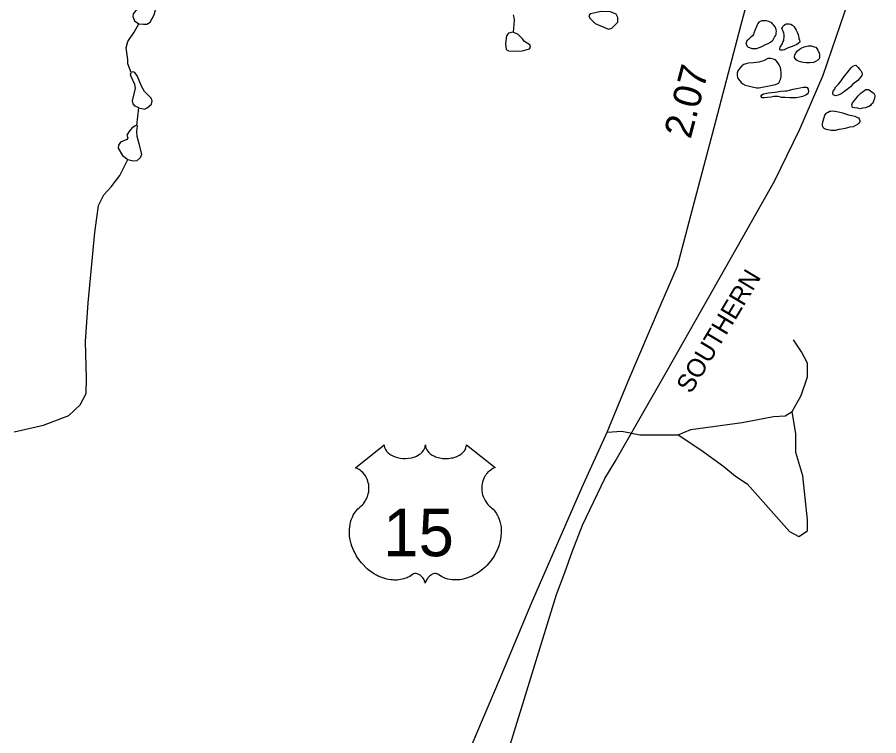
# Model space of a CAD drawing. Extents: x 2056842 to 2160602, y 826753 to 1016856.
# Drawn here: x 2133377 to 2137236, y 1002490 to 1005711 of the extents above; entities that cross this region are included whole.
import ezdxf

# ---------------------------------------------------------------- set-up
doc = ezdxf.new("R2010")
doc.units = 0
for name, color, linetype in [('Exist Hydrographic Misc Water Feature', 7, 'Continuous'), ('Exist Railroad Mainline', 7, 'Continuous'), ('Exist Railroad Mainline Label', 7, 'Continuous'), ('Exist Road Non-System Type 51', 7, 'Continuous'), ('Exist Road Primary US Attributed', 7, 'Continuous'), ('Exist Road Primary US Mileage Hundredths English Label', 7, 'Continuous'), ('Exist Road Primary US Shield CELL', 7, 'Continuous'), ('Exist Road Primary US Shield Number Label', 7, 'Continuous')]:
    doc.layers.add(name, color=color, linetype=linetype)

msp = doc.modelspace()

# ---------------------------------------------------------------- linework, layer by layer
at = {"layer": 'Exist Hydrographic Misc Water Feature'}
for points in [[(2133922.7, 1005680.5), (2133943.2, 1005679.3), (2133957.6, 1005679.3), (2133973.3, 1005688.9), (2133991.3, 1005721.4), (2133998.5, 1005749.1), (2133994.9, 1005772), (2133986.5, 1005786.5), (2133972.1, 1005796.1), (2133955.2, 1005792.5), (2133927.6, 1005764.8), (2133896.3, 1005726.3), (2133895.1, 1005714.2), (2133902.3, 1005693.8), (2133922.7, 1005680.5)], [(2135598.2, 1005721.9), (2135602.1, 1005709.9), (2135602.5, 1005697.9), (2135598.6, 1005643.2)], [(2135959.5, 1005728.7), (2135943.9, 1005725.1), (2135937.9, 1005716.6), (2135941.5, 1005705.8), (2135965.5, 1005682.9), (2136025.7, 1005657.6), (2136040.1, 1005661.3), (2136067.8, 1005688.9), (2136067.8, 1005709.4), (2136059.4, 1005723.9), (2136034.1, 1005734.7), (2135990.8, 1005735.9), (2135959.5, 1005728.7)], [(2133887.9, 1005462.9), (2133872.2, 1005502.4), (2133872.2, 1005521.6), (2133865, 1005573.4), (2133872.2, 1005601.1), (2133901.1, 1005643.2), (2133922.7, 1005680.5)], [(2136762.7, 1005609), (2136768.6, 1005621), (2136772.7, 1005627.1), (2136776.4, 1005633.1), (2136776.4, 1005641.1), (2136778.5, 1005647.2), (2136776.4, 1005655.2), (2136772.3, 1005667.1), (2136764.3, 1005677.1), (2136760.4, 1005681.1), (2136756.3, 1005685), (2136744.2, 1005691), (2136732.1, 1005695), (2136724.1, 1005694.9), (2136718.2, 1005694.9), (2136712.2, 1005694.9), (2136704.2, 1005690.8), (2136698.5, 1005688.8), (2136694.4, 1005682.8), (2136690.5, 1005676.7), (2136686.4, 1005664.7), (2136684.3, 1005658.7), (2136680.4, 1005650.7), (2136676.3, 1005638.7), (2136674.7, 1005632.7), (2136670.6, 1005626.7), (2136660.5, 1005618.6), (2136652.6, 1005610.6), (2136644.6, 1005604.5), (2136642.7, 1005600.5), (2136640.7, 1005596.5), (2136642.7, 1005586.6), (2136644.6, 1005582.5), (2136650.9, 1005576.5), (2136656.7, 1005574.6), (2136666.9, 1005570.6), (2136677, 1005570.7), (2136682.9, 1005570.7), (2136688.8, 1005570.8), (2136696.6, 1005572.8), (2136714.7, 1005580.9), (2136728.6, 1005589), (2136740.7, 1005592.9), (2136750.6, 1005599), (2136758.6, 1005605), (2136762.7, 1005609)], [(2136876.5, 1005625.1), (2136878.3, 1005619.1), (2136878.3, 1005615.1), (2136880.4, 1005607.1), (2136882.4, 1005601.1), (2136880.6, 1005597.1), (2136868.7, 1005589), (2136848.6, 1005579), (2136830.7, 1005572.8), (2136818.6, 1005566.9), (2136812.7, 1005564.8), (2136806.5, 1005562.8), (2136800.6, 1005562.7), (2136796.7, 1005562.7), (2136792.6, 1005564.7), (2136792.6, 1005572.7), (2136794.7, 1005576.7), (2136796.7, 1005580.7), (2136804.7, 1005592.8), (2136806.5, 1005598.8), (2136810.4, 1005606.8), (2136812.5, 1005626.8), (2136812.5, 1005632.8), (2136810.4, 1005638.7), (2136806.3, 1005650.7), (2136802.2, 1005660.7), (2136804.1, 1005664.7), (2136806.1, 1005668.8), (2136812.1, 1005674.7), (2136818.2, 1005678.8), (2136822.1, 1005680.9), (2136828.1, 1005680.9), (2136834.2, 1005680.9), (2136842.2, 1005678.9), (2136850.2, 1005674.9), (2136856.2, 1005667), (2136866.4, 1005653), (2136870.3, 1005643.1), (2136874.4, 1005633), (2136876.5, 1005625.1)], [(2135598.6, 1005643.2), (2135578.2, 1005639.6), (2135568.5, 1005627.5), (2135563.7, 1005592.6), (2135567.3, 1005566.2), (2135578.2, 1005560.1), (2135602.2, 1005557.7), (2135640.7, 1005560.1), (2135672, 1005568.6), (2135675.6, 1005577), (2135673.2, 1005586.6), (2135649.1, 1005602.3), (2135638.3, 1005615.5), (2135621.5, 1005633.6), (2135598.6, 1005643.2)], [(2136954.3, 1005576.2), (2136958.2, 1005570.2), (2136962.5, 1005562.2), (2136966.6, 1005556.2), (2136968.5, 1005552.2), (2136970.5, 1005538.3), (2136970.5, 1005532.2), (2136968.5, 1005524.2), (2136962.5, 1005518.2), (2136952.5, 1005512.2), (2136942.8, 1005508.1), (2136926.8, 1005506.1), (2136910.8, 1005506), (2136896.9, 1005507.9), (2136884.8, 1005509.9), (2136874.5, 1005513.9), (2136866.5, 1005519.8), (2136858.5, 1005529.8), (2136858.5, 1005533.8), (2136860.6, 1005541.8), (2136866.5, 1005551.8), (2136872.5, 1005559.8), (2136878.6, 1005565.9), (2136888.3, 1005571.9), (2136902.2, 1005578), (2136920.3, 1005582.1), (2136926.2, 1005582.1), (2136932.4, 1005582.1), (2136946.3, 1005578.2), (2136954.3, 1005576.2)], [(2136689.3, 1005394.7), (2136699.4, 1005394.7), (2136713.3, 1005396.8), (2136737.5, 1005400.9), (2136751.5, 1005404.9), (2136765.4, 1005407.1), (2136773.4, 1005409), (2136783.4, 1005413.1), (2136789.4, 1005417.1), (2136791.4, 1005423.1), (2136795.3, 1005431.2), (2136799.2, 1005445.1), (2136799.2, 1005463.1), (2136797.2, 1005475.1), (2136795.1, 1005485.2), (2136789.2, 1005497.2), (2136781, 1005511.1), (2136773, 1005519), (2136765, 1005522.9), (2136750.8, 1005525), (2136738.9, 1005524.9), (2136718.9, 1005514.8), (2136699, 1005508.7), (2136675, 1005506.6), (2136652.8, 1005504.6), (2136640.9, 1005502.4), (2136631.1, 1005498.4), (2136623.1, 1005492.4), (2136613.2, 1005482.3), (2136605.3, 1005470.3), (2136601.2, 1005460.3), (2136601.2, 1005450.2), (2136603.4, 1005438.2), (2136607.5, 1005432.3), (2136619.4, 1005418.4), (2136627.4, 1005412.4), (2136637.4, 1005406.4), (2136651.4, 1005402.5), (2136675.4, 1005396.6), (2136689.3, 1005394.7)], [(2137073.8, 1005435.1), (2137085.5, 1005451.2), (2137095.5, 1005463.2), (2137103.5, 1005473.3), (2137113.6, 1005485.3), (2137119.5, 1005491.4), (2137127.5, 1005493.5), (2137133.5, 1005495.4), (2137139.6, 1005489.5), (2137143.5, 1005485.5), (2137149.7, 1005477.5), (2137155.6, 1005471.5), (2137159.5, 1005463.5), (2137161.6, 1005455.5), (2137159.5, 1005449.6), (2137155.8, 1005443.5), (2137141.9, 1005427.4), (2137119.7, 1005411.3), (2137109.9, 1005399.3), (2137094.1, 1005387.2), (2137084.1, 1005379.2), (2137076.1, 1005373.2), (2137068.1, 1005367.1), (2137064.2, 1005365.1), (2137054.1, 1005361.1), (2137042, 1005359), (2137036.1, 1005361), (2137032, 1005362.9), (2137030.1, 1005369), (2137032, 1005378.9), (2137036.1, 1005385), (2137043.9, 1005399), (2137055.8, 1005411.1), (2137067.9, 1005425.2), (2137073.8, 1005435.1)], [(2133922.7, 1005304), (2133905.9, 1005312.4), (2133896.3, 1005322), (2133893.9, 1005335.3), (2133901.1, 1005367.8), (2133907.1, 1005391.9), (2133904.7, 1005408.7), (2133887.9, 1005444.8), (2133884.2, 1005455.7), (2133887.9, 1005462.9)], [(2133922.7, 1005304), (2133946.8, 1005299.2), (2133960, 1005305.2), (2133979.3, 1005320.8), (2133981.7, 1005335.3), (2133976.9, 1005348.5), (2133946.8, 1005377.4), (2133934.8, 1005397.9), (2133914.3, 1005447.2), (2133903.5, 1005462.9), (2133895.1, 1005465.3), (2133887.9, 1005462.9)], [(2136835.7, 1005383.4), (2136851.7, 1005387.5), (2136867.7, 1005391.5), (2136883.6, 1005393.5), (2136897.4, 1005397.6), (2136905.6, 1005397.7), (2136911.7, 1005397.7), (2136915.6, 1005395.8), (2136919.7, 1005387.8), (2136921.6, 1005377.7), (2136919.7, 1005371.8), (2136915.6, 1005365.8), (2136909.7, 1005361.6), (2136893.7, 1005355.6), (2136881.6, 1005351.6), (2136865.6, 1005349.6), (2136837.7, 1005349.3), (2136815.6, 1005351.3), (2136801.6, 1005351.3), (2136785.6, 1005355.2), (2136777.6, 1005355.1), (2136765.7, 1005355.1), (2136753.6, 1005353), (2136737.6, 1005351), (2136721.9, 1005348.8), (2136715.7, 1005348.8), (2136711.6, 1005350.9), (2136709.6, 1005354.8), (2136709.6, 1005358.8), (2136711.6, 1005362.9), (2136719.6, 1005366.9), (2136741.5, 1005371), (2136771.7, 1005375.1), (2136797.7, 1005379.3), (2136817.6, 1005381.3), (2136825.6, 1005381.3), (2136835.7, 1005383.4)], [(2137148.2, 1005362.5), (2137156.2, 1005370.6), (2137162.3, 1005376.7), (2137172.2, 1005382.7), (2137178.3, 1005386.7), (2137182.2, 1005386.7), (2137188.2, 1005386.7), (2137192.3, 1005384.8), (2137206.2, 1005374.9), (2137214.2, 1005370.9), (2137216.3, 1005364.9), (2137218.3, 1005358.9), (2137216.5, 1005346.9), (2137212.6, 1005334.9), (2137208.5, 1005324.8), (2137202.5, 1005318.9), (2137198.4, 1005314.9), (2137192.5, 1005310.8), (2137186.5, 1005308.7), (2137176.5, 1005304.7), (2137162.5, 1005302.7), (2137152.7, 1005300.6), (2137142.7, 1005302.6), (2137126.7, 1005304.4), (2137118.5, 1005306.5), (2137116.4, 1005312.4), (2137114.6, 1005318.5), (2137116.4, 1005322.5), (2137118.5, 1005326.5), (2137132.4, 1005344.5), (2137142.4, 1005356.5), (2137148.2, 1005362.5)], [(2133913.1, 1005226.9), (2133922.7, 1005304)], [(2137072.7, 1005281.4), (2137086.8, 1005277.5), (2137100.8, 1005273.6), (2137114.7, 1005269.6), (2137128.6, 1005267.7), (2137140.7, 1005261.7), (2137144.6, 1005259.8), (2137148.7, 1005255.9), (2137151, 1005247.9), (2137151, 1005241.7), (2137146.9, 1005235.8), (2137140.9, 1005229.8), (2137130.9, 1005225.8), (2137121.1, 1005219.7), (2137106.9, 1005217.7), (2137085, 1005211.5), (2137069, 1005209.5), (2137056.9, 1005207.4), (2137040.9, 1005203.3), (2137031, 1005203.3), (2137023, 1005203.3), (2137000.9, 1005207.2), (2136991.1, 1005211.2), (2136987, 1005217.1), (2136983.1, 1005223.1), (2136983.1, 1005231.1), (2136984.9, 1005241.1), (2136990.6, 1005261.1), (2136994.7, 1005271.2), (2137000.7, 1005279.2), (2137004.8, 1005283.3), (2137008.7, 1005285.2), (2137014.6, 1005289.2), (2137020.8, 1005289.3), (2137028.8, 1005291.3), (2137038.6, 1005289.3), (2137048.7, 1005287.4), (2137060.8, 1005285.4), (2137072.7, 1005281.4)], [(2133913.1, 1005226.9), (2133905.9, 1005224.5), (2133890.3, 1005213.7), (2133877, 1005196.8), (2133868.6, 1005182.4), (2133872.2, 1005170.4), (2133868.6, 1005163.1), (2133839.7, 1005149.9), (2133831.3, 1005136.7), (2133830.1, 1005123.4), (2133848.1, 1005090.9), (2133873.4, 1005072.9)], [(2133873.4, 1005072.9), (2133896.3, 1005066.8), (2133914.3, 1005069.2), (2133930, 1005081.3), (2133934.8, 1005096.9), (2133923.9, 1005142.7), (2133914.3, 1005176.4), (2133913.1, 1005199.3), (2133915.5, 1005224.5), (2133913.1, 1005226.9)], [(2133363.3, 1003853.2), (2133495.7, 1003882.1), (2133608.7, 1003925.4), (2133659.3, 1003973.6), (2133685.7, 1004024.1), (2133688.1, 1004091.5), (2133683.3, 1004257.7), (2133695.4, 1004430.5), (2133724.2, 1004745.9), (2133741.1, 1004866.3), (2133765.1, 1004914), (2133798.8, 1004950.1), (2133837.3, 1005000.6), (2133873.4, 1005072.9)]]:
    msp.add_lwpolyline(points, dxfattribs=at)
at = {"layer": 'Exist Railroad Mainline'}
msp.add_lwpolyline([(2134371.4, 998444.4), (2135229, 1001295.8), (2135792.3, 1003123.9), (2135829.8, 1003222.1), (2135863.3, 1003314.2), (2135908.6, 1003434.5), (2136009.2, 1003643.2), (2136054.8, 1003719.5), (2136284.5, 1004121), (2136626.8, 1004725.1), (2136769.5, 1004975.9), (2136881.9, 1005208.6), (2136986.4, 1005451.3), (2137122.2, 1005850.1), (2137196.1, 1006186.6), (2137235.8, 1006565.1), (2137225.7, 1006905.1), (2137197.2, 1007319), (2137115.4, 1007938.6), (2136316.6, 1012949.2)], dxfattribs=at)
at = {"layer": 'Exist Road Non-System Type 51'}
for points in [[(2136847.9, 1003944), (2136887.6, 1004015.5), (2136917.1, 1004099.5), (2136917.1, 1004160.8), (2136889.8, 1004210.8), (2136853.5, 1004265.3)], [(2136337.5, 1003839.6), (2136439.5, 1003771.5), (2136541.6, 1003696.5), (2136593.8, 1003653.4), (2136646, 1003619.4), (2136836.5, 1003405.9), (2136877.4, 1003383.2), (2136915.9, 1003408.2), (2136915.9, 1003458.2), (2136895.5, 1003655.7), (2136863.7, 1003760.1), (2136863.7, 1003844.1), (2136847.9, 1003944)], [(2136337.5, 1003839.6), (2136394.2, 1003862.3), (2136623.3, 1003894.1), (2136763.9, 1003921.3), (2136816.1, 1003923.6), (2136847.9, 1003944)], [(2136019.9, 1003850.9), (2136085.7, 1003855.5), (2136165, 1003839.6), (2136337.5, 1003839.6)]]:
    msp.add_lwpolyline(points, dxfattribs=at)
at = {"layer": 'Exist Road Primary US Attributed'}
msp.add_lwpolyline([(2134794.8, 1001008.2), (2134839.1, 1001125.3), (2134904.9, 1001243.3), (2134961.6, 1001370.5), (2135166.9, 1001868.8), (2135343.9, 1002284.3), (2135537.8, 1002741.8), (2135680.7, 1003084.7), (2135906.4, 1003601.2), (2136019.9, 1003850.9), (2136114, 1004079.1), (2136261.5, 1004426.5), (2136333.9, 1004595.2), (2136408.8, 1004879), (2136491.8, 1005187.6), (2136618.8, 1005672.4), (2136745.6, 1006150.2)], dxfattribs=at)
at = {"layer": 'Exist Road Primary US Shield CELL'}
msp.add_lwpolyline([(2135021.1, 1003794.3), (2135021.4, 1003788.9), (2135022.7, 1003782.6), (2135023.7, 1003779.4), (2135026.6, 1003773.1), (2135031.5, 1003765.8), (2135038.3, 1003758.5), (2135046, 1003752.2), (2135051.1, 1003748.9), (2135059.9, 1003744.2), (2135069.9, 1003740), (2135080.9, 1003736.8), (2135092.3, 1003734.5), (2135104.6, 1003733.2), (2135116.9, 1003732.9), (2135130.1, 1003733.9), (2135144.7, 1003736.7), (2135151.4, 1003738.5), (2135158.9, 1003741.1), (2135165.9, 1003744), (2135173.6, 1003748.1), (2135179.7, 1003752), (2135184.6, 1003755.5), (2135191.4, 1003762), (2135196.8, 1003768.8), (2135199.1, 1003772.6), (2135201.1, 1003776.2), (2135203.8, 1003784), (2135204.5, 1003787.4), (2135205.1, 1003794.5), (2135205.5, 1003788.6), (2135206.1, 1003784.8), (2135207.1, 1003781.2), (2135208.6, 1003777.3), (2135211.4, 1003771.8), (2135214.4, 1003767.3), (2135220.2, 1003760.5), (2135223.7, 1003757.2), (2135227, 1003754.5), (2135235.7, 1003748.5), (2135245.9, 1003743.3), (2135250.9, 1003741.1), (2135256.1, 1003739.3), (2135262.6, 1003737.3), (2135269.4, 1003735.7), (2135276.1, 1003734.6), (2135282.9, 1003733.6), (2135289.9, 1003733.1), (2135295.6, 1003732.9), (2135302.6, 1003733), (2135309, 1003733.4), (2135315.7, 1003734.1), (2135323, 1003735.4), (2135328.8, 1003736.7), (2135336.5, 1003738.7), (2135343.5, 1003741.2), (2135349.7, 1003743.9), (2135357.7, 1003748.1), (2135364.1, 1003752.1), (2135368.8, 1003755.9), (2135374.4, 1003761), (2135379.8, 1003767.2), (2135382.9, 1003771.7), (2135385.1, 1003776.3), (2135387.1, 1003781.2), (2135388.4, 1003786.4), (2135389, 1003790.8), (2135389.1, 1003794.7), (2135517.7, 1003692.2), (2135514.7, 1003691.1), (2135507.7, 1003687.6), (2135502.1, 1003684.4), (2135493.3, 1003678.1), (2135489.5, 1003674.7), (2135485.7, 1003671.2), (2135482.2, 1003667.4), (2135479.1, 1003663.8), (2135475.4, 1003658.6), (2135472.1, 1003653.4), (2135468.8, 1003647.7), (2135466.4, 1003642.8), (2135462.5, 1003632.5), (2135460.6, 1003625.9), (2135459.3, 1003620.4), (2135457.8, 1003608.9), (2135457.5, 1003603.5), (2135457.5, 1003598.1), (2135457.8, 1003592.4), (2135458.3, 1003586.9), (2135459.3, 1003581.2), (2135460.2, 1003576.2), (2135461.8, 1003570), (2135464.1, 1003562.9), (2135466.9, 1003556), (2135472.8, 1003544.8), (2135480.3, 1003533.4), (2135485.7, 1003527), (2135491, 1003521.5), (2135499, 1003514.9), (2135503.2, 1003511.1), (2135508.2, 1003506.1), (2135516.2, 1003496.8), (2135519.5, 1003492.4), (2135522.8, 1003487.4), (2135525.8, 1003482.3), (2135528.9, 1003476.9), (2135531.3, 1003472.1), (2135535.8, 1003461.1), (2135539.1, 1003450.3), (2135540.6, 1003444.7), (2135543, 1003432.1), (2135544, 1003425.9), (2135544.9, 1003413.6), (2135545, 1003398.7), (2135543.8, 1003384.5), (2135541.2, 1003368), (2135539, 1003358.2), (2135535.6, 1003346.7), (2135532.3, 1003336.7), (2135526.4, 1003322.1), (2135521.2, 1003311.4), (2135514.5, 1003299), (2135509.9, 1003291.4), (2135504.5, 1003283.4), (2135497.7, 1003274.1), (2135489.8, 1003264.2), (2135480.3, 1003253.8), (2135472.6, 1003246.2), (2135462.6, 1003237.2), (2135456.5, 1003232.2), (2135447.9, 1003225.6), (2135436, 1003217.7), (2135424.3, 1003211), (2135414.4, 1003205.9), (2135405.6, 1003202.1), (2135394.2, 1003197.8), (2135375.2, 1003192.5), (2135368.3, 1003191.1), (2135360.1, 1003189.9), (2135352.4, 1003189.1), (2135345, 1003188.6), (2135335, 1003188.6), (2135325, 1003189.4), (2135315.6, 1003190.8), (2135305.8, 1003192.8), (2135295.5, 1003195.9), (2135286.2, 1003199.5), (2135276.8, 1003204.1), (2135260.9, 1003214.2), (2135256.3, 1003216.6), (2135253.7, 1003217.3), (2135247.6, 1003217.6), (2135241.8, 1003216.4), (2135235.9, 1003214), (2135232.3, 1003212.1), (2135227.6, 1003209), (2135223.9, 1003206.1), (2135219.5, 1003201.9), (2135216.5, 1003198.4), (2135214.2, 1003195.7), (2135209.7, 1003188.6), (2135208.1, 1003185.3), (2135206.4, 1003181), (2135204.9, 1003174.6), (2135202.9, 1003182.6), (2135200.6, 1003188), (2135197.8, 1003192.5), (2135195, 1003196.5), (2135190.5, 1003201.7), (2135186.5, 1003205.6), (2135181.6, 1003209.5), (2135176.4, 1003212.6), (2135172.3, 1003214.8), (2135168.5, 1003216.2), (2135163.9, 1003217.4), (2135160.1, 1003217.7), (2135157, 1003217.6), (2135152.7, 1003216.6), (2135146.9, 1003212.4), (2135141.4, 1003208.6), (2135135.4, 1003204.9), (2135128.2, 1003201.1), (2135123, 1003198.7), (2135116.8, 1003196.2), (2135109.5, 1003193.8), (2135101.6, 1003191.8), (2135093.4, 1003190.2), (2135086.3, 1003189), (2135078.6, 1003188.3), (2135071.7, 1003188.1), (2135064.5, 1003188.2), (2135057.7, 1003188.7), (2135049.9, 1003189.4), (2135040.2, 1003190.8), (2135032.1, 1003192.7), (2135023.6, 1003194.9), (2135014.9, 1003197.7), (2135005.6, 1003201.3), (2134993.9, 1003206.3), (2134985.7, 1003210.5), (2134972.9, 1003217.9), (2134957.9, 1003228.3), (2134946.5, 1003237.5), (2134938.2, 1003245), (2134926, 1003257.5), (2134918.8, 1003265.6), (2134907.5, 1003280.2), (2134900.3, 1003290.8), (2134895.6, 1003298.5), (2134888.8, 1003311), (2134885, 1003318.8), (2134880.2, 1003330.2), (2134876.3, 1003340.6), (2134873.2, 1003350.5), (2134871.4, 1003356.8), (2134869, 1003367.8), (2134867.5, 1003375.6), (2134866.1, 1003386.4), (2134865.3, 1003397.7), (2134865.1, 1003408.1), (2134865.4, 1003416.7), (2134866.4, 1003426.9), (2134868.1, 1003437.6), (2134870.2, 1003446.8), (2134872, 1003453.4), (2134874.8, 1003461.4), (2134878.4, 1003470.3), (2134882.6, 1003478.8), (2134886.7, 1003485.9), (2134891.8, 1003493.5), (2134896.8, 1003500), (2134903.3, 1003507.1), (2134910.2, 1003513.6), (2134916.4, 1003518.7), (2134923.9, 1003526), (2134927.8, 1003530.4), (2134932.4, 1003536.6), (2134936.2, 1003542.3), (2134939.1, 1003547.4), (2134943, 1003554.9), (2134945.4, 1003560.5), (2134948.3, 1003569.2), (2134949.8, 1003575.3), (2134951.3, 1003583.1), (2134952.3, 1003590.5), (2134952.7, 1003599.6), (2134952.5, 1003607.2), (2134951.5, 1003616.1), (2134949.8, 1003624.6), (2134947.8, 1003632.1), (2134944.6, 1003640.6), (2134941.7, 1003646.8), (2134936.8, 1003655.3), (2134931.3, 1003663.1), (2134925.6, 1003669.5), (2134919.9, 1003675.2), (2134914.5, 1003679.4), (2134909.3, 1003683.2), (2134902.7, 1003687.1), (2134896.4, 1003690.2), (2134892.5, 1003691.8)], close=True, dxfattribs=at)

# ---------------------------------------------------------------- texts
at = {"layer": 'Exist Railroad Mainline Label'}
msp.add_text('SOUTHERN', height=82.02, rotation=59.0451, dxfattribs=at).set_placement((2136394.6, 1004019.4))
at = {"layer": 'Exist Road Primary US Mileage Hundredths English Label'}
msp.add_text('2.07', height=125, rotation=75.3296, dxfattribs=at).set_placement((2136393, 1005161.3))
at = {"layer": 'Exist Road Primary US Shield Number Label'}
msp.add_text('15', height=212.5, dxfattribs=at).set_placement((2135016.8, 1003295))

doc.saveas('drawing.dxf')
